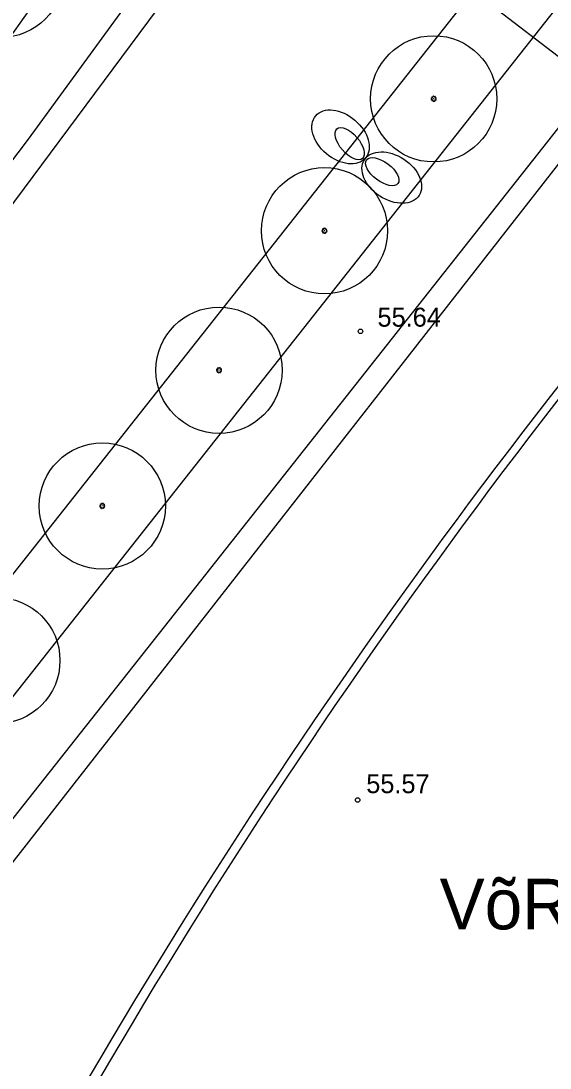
# Model space of a CAD drawing. Extents: x 9156 to 9809, y 2728 to 4000.
# Drawn here: x 9469.07 to 9490.03, y 3522.78 to 3564.25 of the extents above; entities that cross this region are included whole.
import ezdxf

# ---------------------------------------------------------------- set-up
doc = ezdxf.new("R2010")
doc.units = 0
for name, color, linetype in [('Level 11', 7, 'Continuous'), ('Level 12', 7, 'Continuous'), ('Level 14', 7, 'Continuous'), ('Level 16', 7, 'Continuous'), ('Level 17', 7, 'Continuous'), ('Level 18', 7, 'Continuous'), ('Level 5', 7, 'Continuous'), ('Level 54', 7, 'Continuous'), ('Level 56', 7, 'Continuous'), ('Level 6', 7, 'Continuous'), ('Level 7', 7, 'Continuous'), ('Level 8', 7, 'Continuous'), ('Level 9', 7, 'Continuous')]:
    doc.layers.add(name, color=color, linetype=linetype)

msp = doc.modelspace()

# ---------------------------------------------------------------- linework, layer by layer
at = {"layer": 'Level 11'}
for centre, radius, start, end in [((9257.773, 3708.522), 243.4, 317.80433, 332.882), ((9257.773, 3708.522), 243.4, 317.80433, 332.882), ((9681.939, 3400.237), 242.719, 137.5799, 150.85079), ((9681.939, 3400.237), 242.719, 137.5799, 150.85079)]:
    msp.add_arc(centre, radius, start, end, dxfattribs=at)
at = {"layer": 'Level 12'}
msp.add_line((9473.356, 3575.917), (9493.592, 3560.357), dxfattribs=at)
at = {"layer": 'Level 14'}
msp.add_line((9427.489, 3501.526), (9484.383, 3578.032), dxfattribs=at)
at = {"layer": 'Level 16'}
for p, q in [((9469.372, 3559.57), (9501.086, 3603.087)), ((9432.07, 3510.41), (9469.372, 3559.57))]:
    msp.add_line(p, q, dxfattribs=at)
at = {"layer": 'Level 17'}
for p, q in [((9504.212, 3582.406), (9456.099, 3521.498)), ((9506.566, 3580.546), (9458.461, 3519.649))]:
    msp.add_line(p, q, dxfattribs=at)
for radius in [243.4, 246.4]:
    msp.add_arc((9265.261, 3707.934), radius, 321.41014, 335.20045, dxfattribs=at)
at = {"layer": 'Level 18'}
msp.add_line((9501.857, 3584.265), (9455.749, 3525.895), dxfattribs=at)
msp.add_arc((9265.261, 3707.934), 249.4, 321.41014, 335.20045, dxfattribs=at)
at = {"layer": 'Level 54'}
for centre in [(9482.522, 3551.957), (9482.41, 3533.398)]:
    msp.add_circle(centre, 0.0909, dxfattribs=at)
at = {"layer": 'Level 56'}
for p, q in [((9501.857, 3584.265), (9455.749, 3525.895)), ((9504.212, 3582.406), (9456.099, 3521.498)), ((9506.566, 3580.546), (9458.461, 3519.649))]:
    msp.add_line(p, q, dxfattribs=at)
for radius in [243.4, 246.4, 249.4]:
    msp.add_arc((9265.261, 3707.934), radius, 321.41014, 335.20045, dxfattribs=at)
at = {"layer": 'Level 6'}
for centre, radius, start, end in [((9257.773, 3708.522), 243.702, 317.80433, 332.882), ((9681.854, 3399.729), 243.287, 137.47776, 150.74865)]:
    msp.add_arc(centre, radius, start, end, dxfattribs=at)
at = {"layer": 'Level 7'}
msp.add_line((9508.911, 3582.331), (9456.401, 3515.151), dxfattribs=at)
at = {"layer": 'Level 8'}
for centre, major_axis, ratio in [((9481.735, 3559.658), (0.986, -0.837), 0.674652), ((9481.735, 3559.658), (0.986, -0.837), 0.674652), ((9481.735, 3559.658), (0.986, -0.837), 0.674652), ((9481.735, 3559.658), (0.986, -0.837), 0.674652), ((9482.094, 3559.388), (0.507, -0.589), 0.486914), ((9482.094, 3559.388), (0.507, -0.589), 0.486914), ((9482.094, 3559.388), (0.507, -0.589), 0.486914), ((9482.094, 3559.388), (0.507, -0.589), 0.486914), ((9483.763, 3558.046), (-1.081, 0.71), 0.674652), ((9483.763, 3558.046), (-1.081, 0.71), 0.674652), ((9483.763, 3558.046), (-1.081, 0.71), 0.674652), ((9483.763, 3558.046), (-1.081, 0.71), 0.674652), ((9483.385, 3558.28), (-0.62, 0.47), 0.486914), ((9483.385, 3558.28), (-0.62, 0.47), 0.486914), ((9483.385, 3558.28), (-0.62, 0.47), 0.486914), ((9483.385, 3558.28), (-0.62, 0.47), 0.486914)]:
    msp.add_ellipse(centre, major_axis=major_axis, ratio=ratio, dxfattribs=at)
at = {"layer": 'Level 9'}
for p, q in [((9485.345, 3561.178), (9485.323, 3561.181)), ((9485.323, 3561.153), (9485.345, 3561.156)), ((9485.331, 3561.209), (9485.352, 3561.2)), ((9485.364, 3561.219), (9485.347, 3561.233)), ((9485.368, 3561.251), (9485.38, 3561.233)), ((9485.401, 3561.242), (9485.395, 3561.263)), ((9485.433, 3561.165), (9485.412, 3561.165)), ((9485.423, 3561.267), (9485.423, 3561.245)), ((9485.423, 3561.155), (9485.423, 3561.176)), ((9485.444, 3561.242), (9485.45, 3561.263)), ((9485.477, 3561.252), (9485.466, 3561.233)), ((9485.482, 3561.218), (9485.499, 3561.233)), ((9485.514, 3561.208), (9485.495, 3561.199)), ((9485.501, 3561.178), (9485.522, 3561.182)), ((9485.523, 3561.153), (9485.501, 3561.157)), ((9485.351, 3561.134), (9485.332, 3561.124)), ((9485.347, 3561.101), (9485.363, 3561.115)), ((9485.38, 3561.1), (9485.368, 3561.082)), ((9485.394, 3561.07), (9485.4, 3561.091)), ((9485.423, 3561.088), (9485.422, 3561.066)), ((9485.451, 3561.07), (9485.445, 3561.091)), ((9485.465, 3561.1), (9485.477, 3561.082)), ((9485.5, 3561.102), (9485.483, 3561.116)), ((9485.495, 3561.135), (9485.515, 3561.126)), ((9481.019, 3555.953), (9480.997, 3555.956)), ((9480.997, 3555.927), (9481.019, 3555.931)), ((9481.005, 3555.983), (9481.026, 3555.975)), ((9481.025, 3555.909), (9481.005, 3555.899)), ((9481.038, 3555.994), (9481.021, 3556.007)), ((9481.021, 3555.876), (9481.037, 3555.89)), ((9481.042, 3556.026), (9481.054, 3556.007)), ((9481.054, 3555.875), (9481.042, 3555.857)), ((9481.075, 3556.017), (9481.068, 3556.038)), ((9481.068, 3555.845), (9481.074, 3555.866)), ((9481.107, 3555.94), (9481.086, 3555.94)), ((9481.097, 3555.863), (9481.096, 3555.841)), ((9481.097, 3556.042), (9481.097, 3556.02)), ((9481.097, 3555.93), (9481.097, 3555.951)), ((9481.118, 3556.017), (9481.124, 3556.038)), ((9481.124, 3555.845), (9481.119, 3555.866)), ((9481.139, 3555.875), (9481.151, 3555.857)), ((9481.151, 3556.026), (9481.14, 3556.007)), ((9481.156, 3555.993), (9481.173, 3556.007)), ((9481.174, 3555.876), (9481.157, 3555.891)), ((9481.188, 3555.983), (9481.169, 3555.974)), ((9481.169, 3555.909), (9481.189, 3555.901)), ((9481.175, 3555.952), (9481.196, 3555.956)), ((9481.196, 3555.928), (9481.175, 3555.931)), ((9476.842, 3550.429), (9476.82, 3550.432)), ((9476.82, 3550.404), (9476.842, 3550.407)), ((9476.828, 3550.46), (9476.849, 3550.452)), ((9476.848, 3550.385), (9476.829, 3550.375)), ((9476.861, 3550.47), (9476.844, 3550.484)), ((9476.865, 3550.502), (9476.877, 3550.484)), ((9476.898, 3550.493), (9476.892, 3550.514)), ((9476.93, 3550.417), (9476.909, 3550.417)), ((9476.92, 3550.518), (9476.92, 3550.497)), ((9476.92, 3550.406), (9476.92, 3550.427)), ((9476.941, 3550.494), (9476.947, 3550.514)), ((9476.974, 3550.503), (9476.963, 3550.484)), ((9476.979, 3550.47), (9476.996, 3550.484)), ((9477.011, 3550.459), (9476.992, 3550.45)), ((9476.992, 3550.386), (9477.012, 3550.377)), ((9476.998, 3550.429), (9477.019, 3550.433)), ((9477.02, 3550.404), (9476.998, 3550.408)), ((9476.844, 3550.352), (9476.86, 3550.367)), ((9476.877, 3550.351), (9476.865, 3550.333)), ((9476.891, 3550.321), (9476.897, 3550.342)), ((9476.92, 3550.339), (9476.919, 3550.317)), ((9476.948, 3550.321), (9476.942, 3550.342)), ((9476.962, 3550.351), (9476.974, 3550.333)), ((9476.997, 3550.353), (9476.98, 3550.367)), ((9472.217, 3545.055), (9472.196, 3545.058)), ((9472.196, 3545.029), (9472.217, 3545.033)), ((9472.204, 3545.085), (9472.224, 3545.077)), ((9472.224, 3545.011), (9472.204, 3545.001)), ((9472.236, 3545.095), (9472.219, 3545.109)), ((9472.219, 3544.978), (9472.235, 3544.992)), ((9472.241, 3545.128), (9472.252, 3545.109)), ((9472.274, 3545.119), (9472.267, 3545.14)), ((9472.306, 3545.042), (9472.285, 3545.042)), ((9472.295, 3545.144), (9472.295, 3545.122)), ((9472.295, 3545.032), (9472.295, 3545.053)), ((9472.317, 3545.119), (9472.323, 3545.14)), ((9472.349, 3545.128), (9472.339, 3545.109)), ((9472.355, 3545.095), (9472.371, 3545.109)), ((9472.372, 3544.978), (9472.356, 3544.993)), ((9472.387, 3545.085), (9472.367, 3545.075)), ((9472.367, 3545.011), (9472.387, 3545.002)), ((9472.373, 3545.054), (9472.395, 3545.058)), ((9472.395, 3545.03), (9472.374, 3545.033)), ((9472.253, 3544.977), (9472.241, 3544.959)), ((9472.267, 3544.947), (9472.272, 3544.968)), ((9472.295, 3544.964), (9472.295, 3544.943)), ((9472.323, 3544.947), (9472.318, 3544.968)), ((9472.338, 3544.977), (9472.35, 3544.958))]:
    msp.add_line(p, q, dxfattribs=at)
for centre in [(9468.268, 3566.092), (9485.423, 3561.165), (9481.097, 3555.94), (9476.92, 3550.417), (9472.296, 3545.042), (9468.119, 3538.921)]:
    msp.add_circle(centre, 2.5, dxfattribs=at)
for centre, radius, start, end in [((9485.423, 3561.167), 0.101, 155.3123, 171.7042), ((9485.423, 3561.167), 0.101, 187.9671, 204.8625), ((9485.423, 3561.167), 0.0788, 171.5431, 187.6203), ((9485.423, 3561.167), 0.101, 122.8434, 139.0222), ((9485.423, 3561.167), 0.0788, 138.6432, 154.5795), ((9485.423, 3561.167), 0.0788, 105.9559, 123.0564), ((9485.423, 3561.167), 0.101, 90.0356, 106.342), ((9485.423, 3561.167), 0.0788, 74.31, 90.043), ((9485.423, 3561.167), 0.101, 57.6108, 74.1981), ((9485.423, 3561.167), 0.0788, 41.2062, 56.7795), ((9485.423, 3561.167), 0.0788, 8.0619, 24.0332), ((9485.423, 3561.167), 0.0788, 336.0557, 352.7558), ((9485.423, 3561.167), 0.101, 24.5394, 40.9852), ((9485.423, 3561.167), 0.101, 352.27, 8.583), ((9485.423, 3561.167), 0.101, 220.7122, 237.1166), ((9485.423, 3561.167), 0.0788, 204.4529, 220.4774), ((9485.423, 3561.167), 0.0788, 237.451, 253.0843), ((9485.423, 3561.167), 0.101, 253.2952, 269.5718), ((9485.423, 3561.167), 0.0788, 269.9461, 286.3473), ((9485.423, 3561.167), 0.101, 285.972, 302.5562), ((9485.423, 3561.167), 0.0788, 302.254, 320.086), ((9485.423, 3561.167), 0.101, 319.7777, 336.0738), ((9481.097, 3555.941), 0.101, 155.3123, 171.7042), ((9481.097, 3555.941), 0.101, 187.9671, 204.8625), ((9481.097, 3555.941), 0.0788, 171.5431, 187.6203), ((9481.097, 3555.941), 0.101, 122.8434, 139.0222), ((9481.097, 3555.941), 0.101, 220.7122, 237.1166), ((9481.097, 3555.941), 0.0788, 204.4529, 220.4774), ((9481.097, 3555.941), 0.0788, 138.6432, 154.5795), ((9481.097, 3555.941), 0.0788, 105.9559, 123.0564), ((9481.097, 3555.941), 0.0788, 237.451, 253.0843), ((9481.097, 3555.941), 0.101, 90.0356, 106.342), ((9481.097, 3555.941), 0.101, 253.2952, 269.5718), ((9481.097, 3555.941), 0.0788, 74.31, 90.043), ((9481.097, 3555.941), 0.0788, 269.9461, 286.3473), ((9481.097, 3555.941), 0.101, 57.6108, 74.1981), ((9481.097, 3555.941), 0.101, 285.972, 302.5562), ((9481.097, 3555.941), 0.0788, 302.254, 320.086), ((9481.097, 3555.941), 0.0788, 41.2062, 56.7795), ((9481.097, 3555.941), 0.0788, 8.0619, 24.0332), ((9481.097, 3555.941), 0.0788, 336.0557, 352.7558), ((9481.097, 3555.941), 0.101, 24.5394, 40.9852), ((9481.097, 3555.941), 0.101, 319.7777, 336.0738), ((9481.097, 3555.941), 0.101, 352.27, 8.583), ((9476.92, 3550.418), 0.101, 155.3123, 171.7042), ((9476.92, 3550.418), 0.101, 187.9671, 204.8625), ((9476.92, 3550.418), 0.0788, 171.5431, 187.6203), ((9476.92, 3550.418), 0.101, 122.8434, 139.0222), ((9476.92, 3550.418), 0.0788, 204.4529, 220.4774), ((9476.92, 3550.418), 0.0788, 138.6432, 154.5795), ((9476.92, 3550.418), 0.0788, 105.9559, 123.0564), ((9476.92, 3550.418), 0.101, 90.0356, 106.342), ((9476.92, 3550.418), 0.0788, 74.31, 90.043), ((9476.92, 3550.418), 0.101, 57.6108, 74.1981), ((9476.92, 3550.418), 0.0788, 41.2062, 56.7795), ((9476.92, 3550.418), 0.0788, 8.0619, 24.0332), ((9476.92, 3550.418), 0.0788, 336.0557, 352.7558), ((9476.92, 3550.418), 0.101, 24.5394, 40.9852), ((9476.92, 3550.418), 0.101, 319.7777, 336.0738), ((9476.92, 3550.418), 0.101, 352.27, 8.583), ((9476.92, 3550.418), 0.101, 220.7122, 237.1166), ((9476.92, 3550.418), 0.0788, 237.451, 253.0843), ((9476.92, 3550.418), 0.101, 253.2952, 269.5718), ((9476.92, 3550.418), 0.0788, 269.9461, 286.3473), ((9476.92, 3550.418), 0.101, 285.972, 302.5562), ((9476.92, 3550.418), 0.0788, 302.254, 320.086), ((9472.295, 3545.043), 0.101, 155.3123, 171.7042), ((9472.295, 3545.043), 0.101, 187.9671, 204.8625), ((9472.295, 3545.043), 0.0788, 171.5431, 187.6203), ((9472.295, 3545.043), 0.101, 122.8434, 139.0222), ((9472.295, 3545.043), 0.0788, 138.6432, 154.5795), ((9472.295, 3545.043), 0.0788, 204.4529, 220.4774), ((9472.295, 3545.043), 0.0788, 105.9559, 123.0564), ((9472.295, 3545.043), 0.101, 90.0356, 106.342), ((9472.295, 3545.043), 0.0788, 74.31, 90.043), ((9472.295, 3545.043), 0.101, 57.6108, 74.1981), ((9472.295, 3545.043), 0.0788, 302.254, 320.086), ((9472.295, 3545.043), 0.0788, 41.2062, 56.7795), ((9472.295, 3545.043), 0.0788, 8.0619, 24.0332), ((9472.295, 3545.043), 0.0788, 336.0557, 352.7558), ((9472.295, 3545.043), 0.101, 24.5394, 40.9852), ((9472.295, 3545.043), 0.101, 319.7777, 336.0738), ((9472.295, 3545.043), 0.101, 352.27, 8.583), ((9472.295, 3545.043), 0.101, 220.7122, 237.1166), ((9472.295, 3545.043), 0.0788, 237.451, 253.0843), ((9472.295, 3545.043), 0.101, 253.2952, 269.5718), ((9472.295, 3545.043), 0.0788, 269.9461, 286.3473), ((9472.295, 3545.043), 0.101, 285.972, 302.5562)]:
    msp.add_arc(centre, radius, start, end, dxfattribs=at)

# ---------------------------------------------------------------- texts
at = {"layer": 'Level 5'}
msp.add_text('VõRU 252', height=2, dxfattribs=at).set_placement((9485.658, 3528.277))
at = {"layer": 'Level 54'}
for s, p in [('55.64', (9483.196, 3552.143)), ('55.57', (9482.751, 3533.668))]:
    msp.add_text(s, height=0.75, dxfattribs=at).set_placement(p)

doc.saveas('drawing.dxf')
